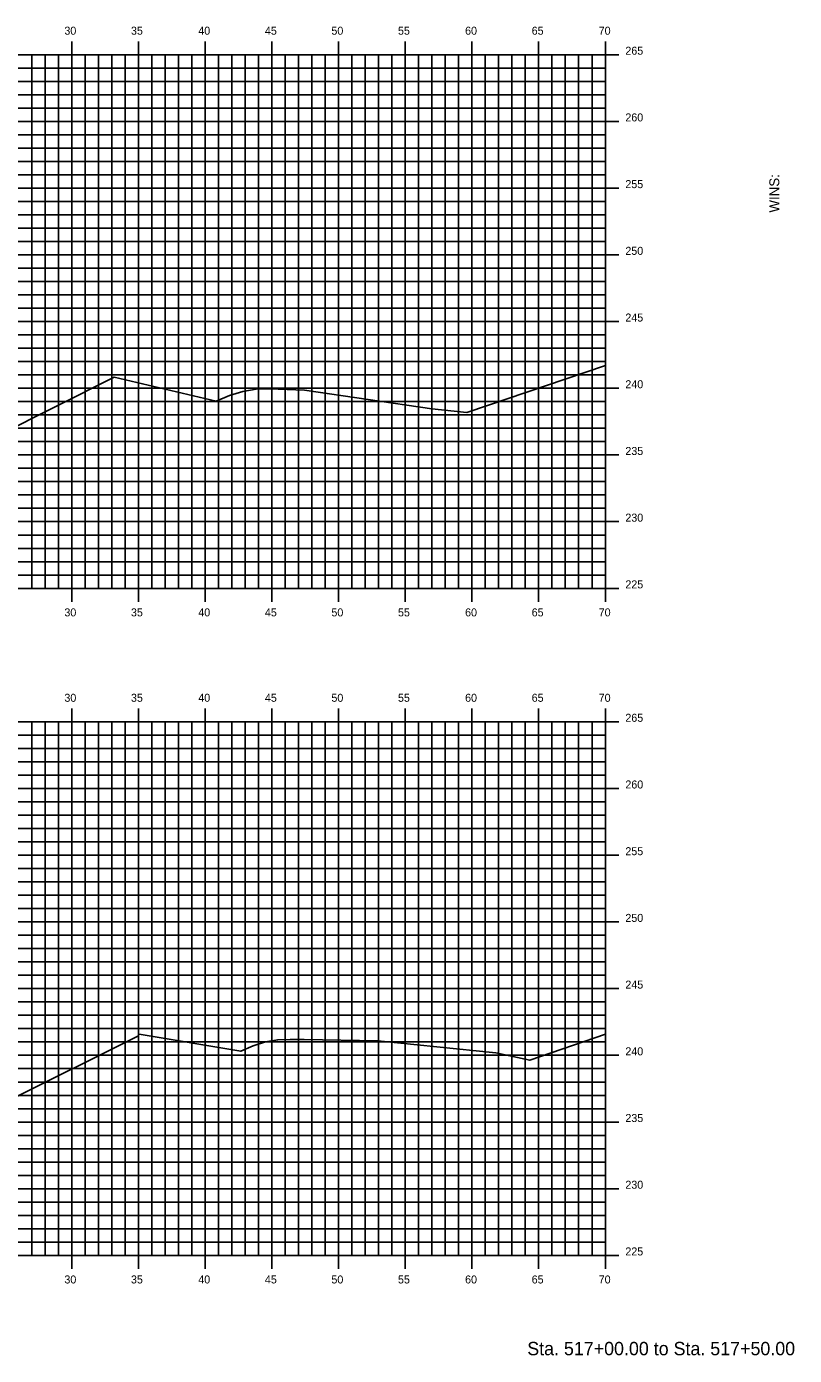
# Model space of a CAD drawing. Extents: x 1170543 to 1177585, y 609599 to 610623.
# Drawn here: x 1173979.4 to 1174037, y 610270.3 to 610369.9 of the extents above; entities that cross this region are included whole.
import ezdxf

# ---------------------------------------------------------------- set-up
doc = ezdxf.new("R2010")
doc.units = 0
for name, color, linetype in [('BORDER', 7, 'Continuous'), ('H_V ANNOTATION', 7, 'Continuous'), ('MAJOR', 7, 'Continuous'), ('MINOR', 7, 'Continuous'), ('S_Roadway_Centerline', 7, 'Continuous')]:
    doc.layers.add(name, color=color, linetype=linetype)

msp = doc.modelspace()

# ---------------------------------------------------------------- linework, layer by layer
at = {"layer": 'MAJOR'}
for p, q in [((1173982.819, 610368.803), (1173982.819, 610367.801)), ((1173987.819, 610368.803), (1173987.819, 610367.801)), ((1173992.819, 610368.803), (1173992.819, 610367.801)), ((1173997.819, 610368.803), (1173997.819, 610367.801)), ((1174002.819, 610368.803), (1174002.819, 610367.801)), ((1174007.819, 610368.803), (1174007.819, 610367.801)), ((1174012.819, 610368.803), (1174012.819, 610367.801)), ((1174017.819, 610368.803), (1174017.819, 610367.801)), ((1174022.819, 610368.803), (1174022.819, 610367.801)), ((1173882.819, 610367.801), (1174022.819, 610367.801)), ((1173882.819, 610367.801), (1174022.819, 610367.801)), ((1173982.819, 610327.801), (1173982.819, 610367.801)), ((1173987.819, 610327.801), (1173987.819, 610367.801)), ((1173992.819, 610327.801), (1173992.819, 610367.801)), ((1173997.819, 610327.801), (1173997.819, 610367.801)), ((1174002.819, 610327.801), (1174002.819, 610367.801)), ((1174007.819, 610327.801), (1174007.819, 610367.801)), ((1174012.819, 610327.801), (1174012.819, 610367.801)), ((1174017.819, 610327.801), (1174017.819, 610367.801)), ((1174023.821, 610367.801), (1174021.817, 610367.801)), ((1174022.819, 610327.801), (1174022.819, 610367.801)), ((1174022.819, 610327.801), (1174022.819, 610367.801)), ((1173882.819, 610362.801), (1174022.819, 610362.801)), ((1174023.821, 610362.801), (1174021.817, 610362.801)), ((1173882.819, 610357.801), (1174022.819, 610357.801)), ((1174023.821, 610357.801), (1174021.817, 610357.801)), ((1173882.819, 610352.801), (1174022.819, 610352.801)), ((1174023.821, 610352.801), (1174021.817, 610352.801)), ((1173882.819, 610347.801), (1174022.819, 610347.801)), ((1174023.821, 610347.801), (1174021.817, 610347.801)), ((1173882.819, 610342.801), (1174022.819, 610342.801)), ((1174023.821, 610342.801), (1174021.817, 610342.801)), ((1173882.819, 610337.801), (1174022.819, 610337.801)), ((1174023.821, 610337.801), (1174021.817, 610337.801)), ((1173882.819, 610332.801), (1174022.819, 610332.801)), ((1174023.821, 610332.801), (1174021.817, 610332.801)), ((1173882.819, 610327.801), (1174022.819, 610327.801)), ((1173882.819, 610327.801), (1174022.819, 610327.801)), ((1173982.819, 610326.799), (1173982.819, 610327.801)), ((1173987.819, 610326.799), (1173987.819, 610327.801)), ((1173992.819, 610326.799), (1173992.819, 610327.801)), ((1173997.819, 610326.799), (1173997.819, 610327.801)), ((1174002.819, 610326.799), (1174002.819, 610327.801)), ((1174007.819, 610326.799), (1174007.819, 610327.801)), ((1174012.819, 610326.799), (1174012.819, 610327.801)), ((1174017.819, 610326.799), (1174017.819, 610327.801)), ((1174023.821, 610327.801), (1174021.817, 610327.801)), ((1174022.819, 610326.799), (1174022.819, 610327.801)), ((1173982.819, 610318.803), (1173982.819, 610317.801)), ((1173987.819, 610318.803), (1173987.819, 610317.801)), ((1173992.819, 610318.803), (1173992.819, 610317.801)), ((1173997.819, 610318.803), (1173997.819, 610317.801)), ((1174002.819, 610318.803), (1174002.819, 610317.801)), ((1174007.819, 610318.803), (1174007.819, 610317.801)), ((1174012.819, 610318.803), (1174012.819, 610317.801)), ((1174017.819, 610318.803), (1174017.819, 610317.801)), ((1174022.819, 610318.803), (1174022.819, 610317.801)), ((1173882.819, 610317.801), (1174022.819, 610317.801)), ((1173882.819, 610317.801), (1174022.819, 610317.801)), ((1173982.819, 610277.801), (1173982.819, 610317.801)), ((1173987.819, 610277.801), (1173987.819, 610317.801)), ((1173992.819, 610277.801), (1173992.819, 610317.801)), ((1173997.819, 610277.801), (1173997.819, 610317.801)), ((1174002.819, 610277.801), (1174002.819, 610317.801)), ((1174007.819, 610277.801), (1174007.819, 610317.801)), ((1174012.819, 610277.801), (1174012.819, 610317.801)), ((1174017.819, 610277.801), (1174017.819, 610317.801)), ((1174023.821, 610317.801), (1174021.817, 610317.801)), ((1174022.819, 610277.801), (1174022.819, 610317.801)), ((1174022.819, 610277.801), (1174022.819, 610317.801)), ((1173882.819, 610312.801), (1174022.819, 610312.801)), ((1174023.821, 610312.801), (1174021.817, 610312.801)), ((1173882.819, 610307.801), (1174022.819, 610307.801)), ((1174023.821, 610307.801), (1174021.817, 610307.801)), ((1173882.819, 610302.801), (1174022.819, 610302.801)), ((1174023.821, 610302.801), (1174021.817, 610302.801)), ((1173882.819, 610297.801), (1174022.819, 610297.801)), ((1174023.821, 610297.801), (1174021.817, 610297.801)), ((1173882.819, 610292.801), (1174022.819, 610292.801)), ((1174023.821, 610292.801), (1174021.817, 610292.801)), ((1173882.819, 610287.801), (1174022.819, 610287.801)), ((1174023.821, 610287.801), (1174021.817, 610287.801)), ((1173882.819, 610282.801), (1174022.819, 610282.801)), ((1174023.821, 610282.801), (1174021.817, 610282.801)), ((1173882.819, 610277.801), (1174022.819, 610277.801)), ((1173882.819, 610277.801), (1174022.819, 610277.801)), ((1173982.819, 610276.799), (1173982.819, 610277.801)), ((1173987.819, 610276.799), (1173987.819, 610277.801)), ((1173992.819, 610276.799), (1173992.819, 610277.801)), ((1173997.819, 610276.799), (1173997.819, 610277.801)), ((1174002.819, 610276.799), (1174002.819, 610277.801)), ((1174007.819, 610276.799), (1174007.819, 610277.801)), ((1174012.819, 610276.799), (1174012.819, 610277.801)), ((1174017.819, 610276.799), (1174017.819, 610277.801)), ((1174023.821, 610277.801), (1174021.817, 610277.801)), ((1174022.819, 610276.799), (1174022.819, 610277.801))]:
    msp.add_line(p, q, dxfattribs=at)
at = {"layer": 'MINOR'}
for p, q in [((1173979.819, 610327.801), (1173979.819, 610367.801)), ((1173980.819, 610327.801), (1173980.819, 610367.801)), ((1173981.819, 610327.801), (1173981.819, 610367.801)), ((1173983.819, 610327.801), (1173983.819, 610367.801)), ((1173984.819, 610327.801), (1173984.819, 610367.801)), ((1173985.819, 610327.801), (1173985.819, 610367.801)), ((1173986.819, 610327.801), (1173986.819, 610367.801)), ((1173988.819, 610327.801), (1173988.819, 610367.801)), ((1173989.819, 610327.801), (1173989.819, 610367.801)), ((1173990.819, 610327.801), (1173990.819, 610367.801)), ((1173991.819, 610327.801), (1173991.819, 610367.801)), ((1173993.819, 610327.801), (1173993.819, 610367.801)), ((1173994.819, 610327.801), (1173994.819, 610367.801)), ((1173995.819, 610327.801), (1173995.819, 610367.801)), ((1173996.819, 610327.801), (1173996.819, 610367.801)), ((1173998.819, 610327.801), (1173998.819, 610367.801)), ((1173999.819, 610327.801), (1173999.819, 610367.801)), ((1174000.819, 610327.801), (1174000.819, 610367.801)), ((1174001.819, 610327.801), (1174001.819, 610367.801)), ((1174003.819, 610327.801), (1174003.819, 610367.801)), ((1174004.819, 610327.801), (1174004.819, 610367.801)), ((1174005.819, 610327.801), (1174005.819, 610367.801)), ((1174006.819, 610327.801), (1174006.819, 610367.801)), ((1174008.819, 610327.801), (1174008.819, 610367.801)), ((1174009.819, 610327.801), (1174009.819, 610367.801)), ((1174010.819, 610327.801), (1174010.819, 610367.801)), ((1174011.819, 610327.801), (1174011.819, 610367.801)), ((1174013.819, 610327.801), (1174013.819, 610367.801)), ((1174014.819, 610327.801), (1174014.819, 610367.801)), ((1174015.819, 610327.801), (1174015.819, 610367.801)), ((1174016.819, 610327.801), (1174016.819, 610367.801)), ((1174018.819, 610327.801), (1174018.819, 610367.801)), ((1174019.819, 610327.801), (1174019.819, 610367.801)), ((1174020.819, 610327.801), (1174020.819, 610367.801)), ((1174021.819, 610327.801), (1174021.819, 610367.801)), ((1173882.819, 610366.801), (1174022.819, 610366.801)), ((1174022.819, 610366.801), (1174021.817, 610366.801)), ((1173882.819, 610365.801), (1174022.819, 610365.801)), ((1174022.819, 610365.801), (1174021.817, 610365.801)), ((1173882.819, 610364.801), (1174022.819, 610364.801)), ((1174022.819, 610364.801), (1174021.817, 610364.801)), ((1173882.819, 610363.801), (1174022.819, 610363.801)), ((1174022.819, 610363.801), (1174021.817, 610363.801)), ((1173882.819, 610361.801), (1174022.819, 610361.801)), ((1174022.819, 610361.801), (1174021.817, 610361.801)), ((1173882.819, 610360.801), (1174022.819, 610360.801)), ((1174022.819, 610360.801), (1174021.817, 610360.801)), ((1173882.819, 610359.801), (1174022.819, 610359.801)), ((1174022.819, 610359.801), (1174021.817, 610359.801)), ((1173882.819, 610358.801), (1174022.819, 610358.801)), ((1174022.819, 610358.801), (1174021.817, 610358.801)), ((1173882.819, 610356.801), (1174022.819, 610356.801)), ((1174022.819, 610356.801), (1174021.817, 610356.801)), ((1173882.819, 610355.801), (1174022.819, 610355.801)), ((1174022.819, 610355.801), (1174021.817, 610355.801)), ((1173882.819, 610354.801), (1174022.819, 610354.801)), ((1174022.819, 610354.801), (1174021.817, 610354.801)), ((1173882.819, 610353.801), (1174022.819, 610353.801)), ((1174022.819, 610353.801), (1174021.817, 610353.801)), ((1173882.819, 610351.801), (1174022.819, 610351.801)), ((1174022.819, 610351.801), (1174021.817, 610351.801)), ((1173882.819, 610350.801), (1174022.819, 610350.801)), ((1174022.819, 610350.801), (1174021.817, 610350.801)), ((1173882.819, 610349.801), (1174022.819, 610349.801)), ((1174022.819, 610349.801), (1174021.817, 610349.801)), ((1173882.819, 610348.801), (1174022.819, 610348.801)), ((1174022.819, 610348.801), (1174021.817, 610348.801)), ((1173882.819, 610346.801), (1174022.819, 610346.801)), ((1174022.819, 610346.801), (1174021.817, 610346.801)), ((1173882.819, 610345.801), (1174022.819, 610345.801)), ((1174022.819, 610345.801), (1174021.817, 610345.801)), ((1173882.819, 610344.801), (1174022.819, 610344.801)), ((1174022.819, 610344.801), (1174021.817, 610344.801)), ((1173882.819, 610343.801), (1174022.819, 610343.801)), ((1174022.819, 610343.801), (1174021.817, 610343.801)), ((1173882.819, 610341.801), (1174022.819, 610341.801)), ((1174022.819, 610341.801), (1174021.817, 610341.801)), ((1173882.819, 610340.801), (1174022.819, 610340.801)), ((1174022.819, 610340.801), (1174021.817, 610340.801)), ((1173882.819, 610339.801), (1174022.819, 610339.801)), ((1174022.819, 610339.801), (1174021.817, 610339.801)), ((1173882.819, 610338.801), (1174022.819, 610338.801)), ((1174022.819, 610338.801), (1174021.817, 610338.801)), ((1173882.819, 610336.801), (1174022.819, 610336.801)), ((1174022.819, 610336.801), (1174021.817, 610336.801)), ((1173882.819, 610335.801), (1174022.819, 610335.801)), ((1174022.819, 610335.801), (1174021.817, 610335.801)), ((1173882.819, 610334.801), (1174022.819, 610334.801)), ((1174022.819, 610334.801), (1174021.817, 610334.801)), ((1173882.819, 610333.801), (1174022.819, 610333.801)), ((1174022.819, 610333.801), (1174021.817, 610333.801)), ((1173882.819, 610331.801), (1174022.819, 610331.801)), ((1174022.819, 610331.801), (1174021.817, 610331.801)), ((1173882.819, 610330.801), (1174022.819, 610330.801)), ((1174022.819, 610330.801), (1174021.817, 610330.801)), ((1173882.819, 610329.801), (1174022.819, 610329.801)), ((1174022.819, 610329.801), (1174021.817, 610329.801)), ((1173882.819, 610328.801), (1174022.819, 610328.801)), ((1174022.819, 610328.801), (1174021.817, 610328.801)), ((1173979.819, 610277.801), (1173979.819, 610317.801)), ((1173980.819, 610277.801), (1173980.819, 610317.801)), ((1173981.819, 610277.801), (1173981.819, 610317.801)), ((1173983.819, 610277.801), (1173983.819, 610317.801)), ((1173984.819, 610277.801), (1173984.819, 610317.801)), ((1173985.819, 610277.801), (1173985.819, 610317.801)), ((1173986.819, 610277.801), (1173986.819, 610317.801)), ((1173988.819, 610277.801), (1173988.819, 610317.801)), ((1173989.819, 610277.801), (1173989.819, 610317.801)), ((1173990.819, 610277.801), (1173990.819, 610317.801)), ((1173991.819, 610277.801), (1173991.819, 610317.801)), ((1173993.819, 610277.801), (1173993.819, 610317.801)), ((1173994.819, 610277.801), (1173994.819, 610317.801)), ((1173995.819, 610277.801), (1173995.819, 610317.801)), ((1173996.819, 610277.801), (1173996.819, 610317.801)), ((1173998.819, 610277.801), (1173998.819, 610317.801)), ((1173999.819, 610277.801), (1173999.819, 610317.801)), ((1174000.819, 610277.801), (1174000.819, 610317.801)), ((1174001.819, 610277.801), (1174001.819, 610317.801)), ((1174003.819, 610277.801), (1174003.819, 610317.801)), ((1174004.819, 610277.801), (1174004.819, 610317.801)), ((1174005.819, 610277.801), (1174005.819, 610317.801)), ((1174006.819, 610277.801), (1174006.819, 610317.801)), ((1174008.819, 610277.801), (1174008.819, 610317.801)), ((1174009.819, 610277.801), (1174009.819, 610317.801)), ((1174010.819, 610277.801), (1174010.819, 610317.801)), ((1174011.819, 610277.801), (1174011.819, 610317.801)), ((1174013.819, 610277.801), (1174013.819, 610317.801)), ((1174014.819, 610277.801), (1174014.819, 610317.801)), ((1174015.819, 610277.801), (1174015.819, 610317.801)), ((1174016.819, 610277.801), (1174016.819, 610317.801)), ((1174018.819, 610277.801), (1174018.819, 610317.801)), ((1174019.819, 610277.801), (1174019.819, 610317.801)), ((1174020.819, 610277.801), (1174020.819, 610317.801)), ((1174021.819, 610277.801), (1174021.819, 610317.801)), ((1173882.819, 610316.801), (1174022.819, 610316.801)), ((1174022.819, 610316.801), (1174021.817, 610316.801)), ((1173882.819, 610315.801), (1174022.819, 610315.801)), ((1174022.819, 610315.801), (1174021.817, 610315.801)), ((1173882.819, 610314.801), (1174022.819, 610314.801)), ((1174022.819, 610314.801), (1174021.817, 610314.801)), ((1173882.819, 610313.801), (1174022.819, 610313.801)), ((1174022.819, 610313.801), (1174021.817, 610313.801)), ((1173882.819, 610311.801), (1174022.819, 610311.801)), ((1174022.819, 610311.801), (1174021.817, 610311.801)), ((1173882.819, 610310.801), (1174022.819, 610310.801)), ((1174022.819, 610310.801), (1174021.817, 610310.801)), ((1173882.819, 610309.801), (1174022.819, 610309.801)), ((1174022.819, 610309.801), (1174021.817, 610309.801)), ((1173882.819, 610308.801), (1174022.819, 610308.801)), ((1174022.819, 610308.801), (1174021.817, 610308.801)), ((1173882.819, 610306.801), (1174022.819, 610306.801)), ((1174022.819, 610306.801), (1174021.817, 610306.801)), ((1173882.819, 610305.801), (1174022.819, 610305.801)), ((1174022.819, 610305.801), (1174021.817, 610305.801)), ((1173882.819, 610304.801), (1174022.819, 610304.801)), ((1174022.819, 610304.801), (1174021.817, 610304.801)), ((1173882.819, 610303.801), (1174022.819, 610303.801)), ((1174022.819, 610303.801), (1174021.817, 610303.801)), ((1173882.819, 610301.801), (1174022.819, 610301.801)), ((1174022.819, 610301.801), (1174021.817, 610301.801)), ((1173882.819, 610300.801), (1174022.819, 610300.801)), ((1174022.819, 610300.801), (1174021.817, 610300.801)), ((1173882.819, 610299.801), (1174022.819, 610299.801)), ((1174022.819, 610299.801), (1174021.817, 610299.801)), ((1173882.819, 610298.801), (1174022.819, 610298.801)), ((1174022.819, 610298.801), (1174021.817, 610298.801)), ((1173882.819, 610296.801), (1174022.819, 610296.801)), ((1174022.819, 610296.801), (1174021.817, 610296.801)), ((1173882.819, 610295.801), (1174022.819, 610295.801)), ((1174022.819, 610295.801), (1174021.817, 610295.801)), ((1173882.819, 610294.801), (1174022.819, 610294.801)), ((1174022.819, 610294.801), (1174021.817, 610294.801)), ((1173882.819, 610293.801), (1174022.819, 610293.801)), ((1174022.819, 610293.801), (1174021.817, 610293.801)), ((1173882.819, 610291.801), (1174022.819, 610291.801)), ((1174022.819, 610291.801), (1174021.817, 610291.801)), ((1173882.819, 610290.801), (1174022.819, 610290.801)), ((1174022.819, 610290.801), (1174021.817, 610290.801)), ((1173882.819, 610289.801), (1174022.819, 610289.801)), ((1174022.819, 610289.801), (1174021.817, 610289.801)), ((1173882.819, 610288.801), (1174022.819, 610288.801)), ((1174022.819, 610288.801), (1174021.817, 610288.801)), ((1173882.819, 610286.801), (1174022.819, 610286.801)), ((1174022.819, 610286.801), (1174021.817, 610286.801)), ((1173882.819, 610285.801), (1174022.819, 610285.801)), ((1174022.819, 610285.801), (1174021.817, 610285.801)), ((1173882.819, 610284.801), (1174022.819, 610284.801)), ((1174022.819, 610284.801), (1174021.817, 610284.801)), ((1173882.819, 610283.801), (1174022.819, 610283.801)), ((1174022.819, 610283.801), (1174021.817, 610283.801)), ((1173882.819, 610281.801), (1174022.819, 610281.801)), ((1174022.819, 610281.801), (1174021.817, 610281.801)), ((1173882.819, 610280.801), (1174022.819, 610280.801)), ((1174022.819, 610280.801), (1174021.817, 610280.801)), ((1173882.819, 610279.801), (1174022.819, 610279.801)), ((1174022.819, 610279.801), (1174021.817, 610279.801)), ((1173882.819, 610278.801), (1174022.819, 610278.801)), ((1174022.819, 610278.801), (1174021.817, 610278.801))]:
    msp.add_line(p, q, dxfattribs=at)
at = {"layer": 'S_Roadway_Centerline'}
for points in [[(1173977.279, 610339.269), (1173986.004, 610343.631), (1173986.004, 610343.631), (1173986.004, 610343.631), (1173993.637, 610341.825), (1173994.637, 610342.258), (1173995.637, 610342.557), (1173996.637, 610342.723), (1173997.637, 610342.754), (1173997.638, 610342.754), (1174000.276, 610342.661), (1174009.81, 610341.253), (1174012.424, 610340.979), (1174022.819, 610344.494)], [(1173977.994, 610289.375), (1173987.771, 610294.238), (1173987.834, 610294.269), (1173987.835, 610294.381), (1173987.836, 610294.381), (1173987.884, 610294.38), (1173995.484, 610293.109), (1173996.414, 610293.519), (1173997.341, 610293.803), (1173998.265, 610293.962), (1173999.187, 610293.997), (1174000.239, 610293.977), (1174005.761, 610293.899), (1174014.609, 610292.987), (1174017.158, 610292.432), (1174022.819, 610294.383)]]:
    msp.add_lwpolyline(points, dxfattribs=at)

# ---------------------------------------------------------------- texts
at = {"layer": 'BORDER'}
msp.add_text('WINS:', height=0.7453, rotation=90, dxfattribs=at).set_placement((1174035.854, 610355.969))
at = {"layer": 'H_V ANNOTATION'}
for s, height, p in [('30', 0.6, (1173982.268, 610369.301)), ('35', 0.6, (1173987.26, 610369.301)), ('40', 0.6, (1173992.306, 610369.301)), ('45', 0.6, (1173997.298, 610369.301)), ('50', 0.6, (1174002.284, 610369.301)), ('55', 0.6, (1174007.276, 610369.301)), ('60', 0.6, (1174012.306, 610369.301)), ('65', 0.6, (1174017.298, 610369.301)), ('70', 0.6, (1174022.321, 610369.301)), ('265', 0.6, (1174024.319, 610367.801)), ('260', 0.6, (1174024.319, 610362.801)), ('255', 0.6, (1174024.319, 610357.801)), ('250', 0.6, (1174024.319, 610352.801)), ('245', 0.6, (1174024.319, 610347.801)), ('240', 0.6, (1174024.319, 610342.801)), ('235', 0.6, (1174024.319, 610337.801)), ('230', 0.6, (1174024.319, 610332.801)), ('225', 0.6, (1174024.319, 610327.801)), ('30', 0.6, (1173982.268, 610325.701)), ('35', 0.6, (1173987.26, 610325.701)), ('40', 0.6, (1173992.306, 610325.701)), ('45', 0.6, (1173997.298, 610325.701)), ('50', 0.6, (1174002.284, 610325.701)), ('55', 0.6, (1174007.276, 610325.701)), ('60', 0.6, (1174012.306, 610325.701)), ('65', 0.6, (1174017.298, 610325.701)), ('70', 0.6, (1174022.321, 610325.701)), ('30', 0.6, (1173982.268, 610319.301)), ('35', 0.6, (1173987.26, 610319.301)), ('40', 0.6, (1173992.306, 610319.301)), ('45', 0.6, (1173997.298, 610319.301)), ('50', 0.6, (1174002.284, 610319.301)), ('55', 0.6, (1174007.276, 610319.301)), ('60', 0.6, (1174012.306, 610319.301)), ('65', 0.6, (1174017.298, 610319.301)), ('70', 0.6, (1174022.321, 610319.301)), ('265', 0.6, (1174024.319, 610317.801)), ('260', 0.6, (1174024.319, 610312.801)), ('255', 0.6, (1174024.319, 610307.801)), ('250', 0.6, (1174024.319, 610302.801)), ('245', 0.6, (1174024.319, 610297.801)), ('240', 0.6, (1174024.319, 610292.801)), ('235', 0.6, (1174024.319, 610287.801)), ('230', 0.6, (1174024.319, 610282.801)), ('225', 0.6, (1174024.319, 610277.801)), ('30', 0.6, (1173982.268, 610275.701)), ('35', 0.6, (1173987.26, 610275.701)), ('40', 0.6, (1173992.306, 610275.701)), ('45', 0.6, (1173997.298, 610275.701)), ('50', 0.6, (1174002.284, 610275.701)), ('55', 0.6, (1174007.276, 610275.701)), ('60', 0.6, (1174012.306, 610275.701)), ('65', 0.6, (1174017.298, 610275.701)), ('70', 0.6, (1174022.321, 610275.701)), ('Sta. 517+00.00 to Sta. 517+50.00', 1.0002, (1174016.965, 610270.321))]:
    msp.add_text(s, height=height, dxfattribs=at).set_placement(p)

doc.saveas('drawing.dxf')
